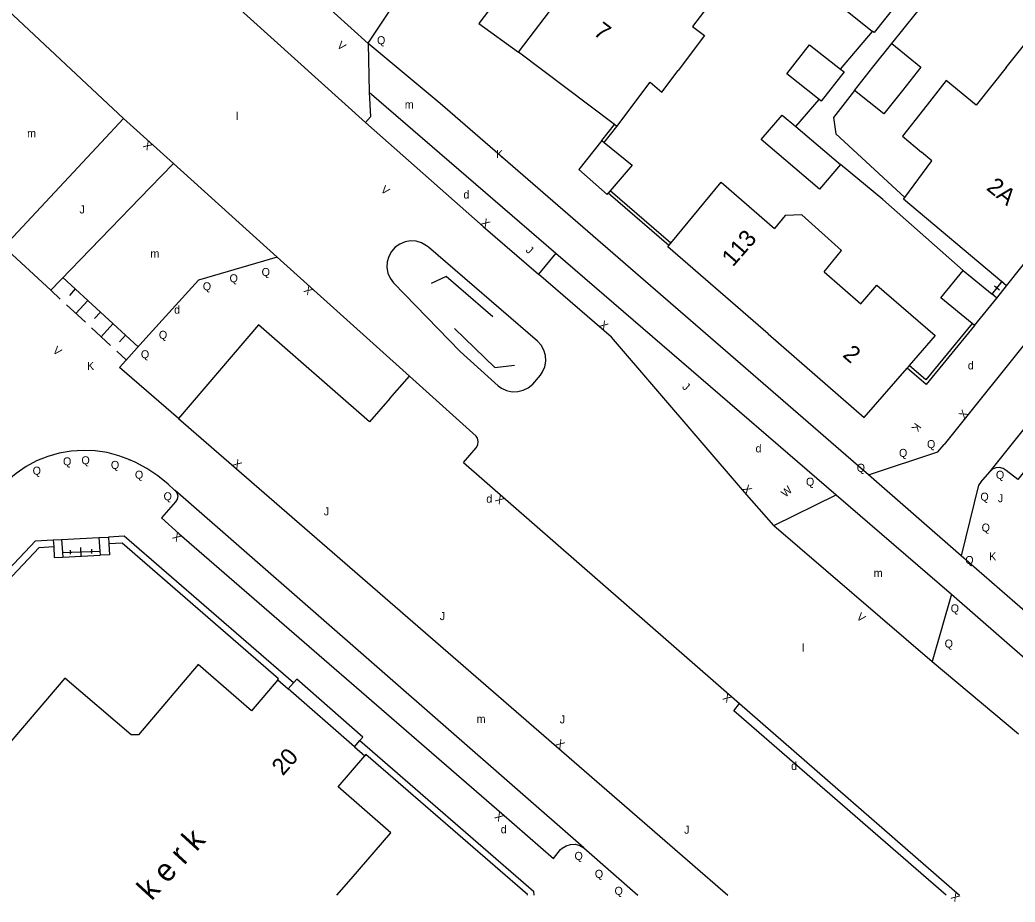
# Model space of a CAD drawing. Extents: x 134999 to 136502, y 457398 to 459002.
# Drawn here: x 135106.7 to 135168.9, y 457399.6 to 457454.7 of the extents above; entities that cross this region are included whole.
import ezdxf

# ---------------------------------------------------------------- set-up
doc = ezdxf.new("R2010")
doc.units = 0
for name, color, linetype in [('RI_DGTB_23', 7, 'Continuous'), ('RI_DGTB_28', 7, 'Continuous'), ('RI_DGTB_29', 7, 'Continuous'), ('RI_DGTB_30', 7, 'Continuous'), ('RI_DGTB_31', 7, 'Continuous'), ('RI_DGTB_35', 7, 'Continuous'), ('RI_DGTB_4', 7, 'Continuous'), ('RI_DGTB_40', 7, 'Continuous'), ('RI_DGTB_43', 7, 'Continuous'), ('RI_DGTB_48', 7, 'Continuous'), ('RI_DGTB_49', 7, 'Continuous'), ('RI_DGTB_5', 7, 'Continuous'), ('RI_DGTB_53', 7, 'Continuous'), ('RI_DGTB_54', 7, 'Continuous'), ('RI_DGTB_6', 7, 'Continuous')]:
    doc.layers.add(name, color=color, linetype=linetype)

msp = doc.modelspace()

# ---------------------------------------------------------------- linework, layer by layer
at = {"layer": 'RI_DGTB_23'}
msp.add_line((135167.747, 457437.302), (135168.343, 457438.072), dxfattribs=at)
at = {"layer": 'RI_DGTB_28'}
for p, q in [((135123.8, 457413.263), (135123.481, 457412.898)), ((135127.616, 457409.281), (135127.952, 457409.665))]:
    msp.add_line(p, q, dxfattribs=at)
msp.add_lwpolyline([(135127.952, 457409.665), (135128.138, 457409.878), (135124.007, 457413.499), (135123.8, 457413.263)], dxfattribs=at)
at = {"layer": 'RI_DGTB_31'}
for p, q in [((135114.097, 457434.25), (135109.395, 457438.592)), ((135109.237, 457437.241), (135108.649, 457437.784)), ((135110.179, 457437.868), (135109.806, 457437.464)), ((135110.962, 457437.145), (135110.216, 457436.337)), ((135110.804, 457435.794), (135109.629, 457436.879)), ((135111.746, 457436.421), (135111.373, 457436.017)), ((135112.371, 457434.347), (135111.196, 457435.432)), ((135112.53, 457435.697), (135111.784, 457434.889)), ((135113.313, 457434.974), (135112.94, 457434.57)), ((135113.351, 457433.442), (135112.763, 457433.985))]:
    msp.add_line(p, q, dxfattribs=at)
at = {"layer": 'RI_DGTB_4'}
for p, q in [((135137.857, 457452.666), (135140.959, 457456.741)), ((135143.853, 457448.136), (135137.857, 457452.666)), ((135143.998, 457448.026), (135143.853, 457448.136)), ((135147.376, 457440.729), (135150.525, 457444.534)), ((135168.343, 457438.072), (135171.731, 457442.325)), ((135147.25, 457440.575), (135147.376, 457440.729)), ((135162.267, 457433.083), (135162.136, 457432.932)), ((135122.832, 457413.463), (135123.481, 457412.898)), ((135127.616, 457409.281), (135123.481, 457412.898)), ((135127.616, 457409.281), (135128.259, 457408.718))]:
    msp.add_line(p, q, dxfattribs=at)
for points in [[(135153.458, 457435.058), (135147.195, 457440.509), (135147.25, 457440.575)], [(135160.242, 457438.109), (135163.896, 457434.964), (135162.267, 457433.083)], [(135153.458, 457435.058), (135159.456, 457429.837), (135162.136, 457432.932)], [(135122.832, 457413.463), (135121.19, 457411.512), (135117.86, 457414.422), (135114.125, 457410.025), (135113.667, 457410.032), (135109.519, 457413.559), (135100.839, 457403.408), (135098.387, 457405.699), (135099.807, 457407.269), (135096.881, 457410.032)], [(135126.508, 457400), (135127.411, 457401.026), (135129.879, 457403.896), (135126.604, 457406.766), (135128.259, 457408.718)]]:
    msp.add_lwpolyline(points, dxfattribs=at)
at = {"layer": 'RI_DGTB_48'}
for p, q in [((135167.46, 457437.535), (135168.06, 457438.31)), ((135167.46, 457437.535), (135168.06, 457438.31)), ((135168.137, 457438.25), (135167.982, 457438.37)), ((135167.915, 457437.802), (135167.605, 457438.042)), ((135167.537, 457437.475), (135167.383, 457437.595))]:
    msp.add_line(p, q, dxfattribs=at)
at = {"layer": 'RI_DGTB_49'}
for points in [[(135136.25, 457436.12), (135133.338, 457438.651), (135132.4, 457438.212)], [(135133.864, 457435.408), (135136.394, 457432.973), (135137.605, 457433.115)]]:
    msp.add_lwpolyline(points, dxfattribs=at)
at = {"layer": 'RI_DGTB_5'}
for p, q in [((135150.525, 457444.534), (135153.845, 457441.655)), ((135168.343, 457438.072), (135168.06, 457438.31))]:
    msp.add_line(p, q, dxfattribs=at)
for points in [[(135150.639, 457456.79), (135148.724, 457454.264), (135149.49, 457453.709), (135147.84, 457451.509)], [(135168.324, 457451.697), (135170.081, 457453.893), (135169.477, 457454.404)], [(135143.998, 457448.026), (135146.089, 457450.787), (135146.825, 457450.156), (135147.84, 457451.509)], [(135168.324, 457451.697), (135166.448, 457449.352), (135165.866, 457449.826)], [(135165.866, 457449.826), (135164.57, 457450.881), (135163.162, 457449.088)], [(135163.162, 457449.088), (135161.852, 457447.42), (135163.032, 457446.423)], [(135161.993, 457443.582), (135163.674, 457445.881), (135163.032, 457446.423)], [(135168.06, 457438.31), (135161.917, 457443.478), (135161.993, 457443.582)], [(135156.961, 457438.942), (135158.041, 457440.271), (135155.551, 457442.491), (135154.521, 457442.451), (135153.845, 457441.655)], [(135156.961, 457438.942), (135159.25, 457436.95), (135160.242, 457438.109)]]:
    msp.add_lwpolyline(points, dxfattribs=at)
at = {"layer": 'RI_DGTB_53'}
for p, q in [((135128.3, 457448.26), (135117.7, 457457.85)), ((135128.461, 457453.197), (135123.41, 457457.8)), ((135113.18, 457448.512), (135104.289, 457456.827)), ((135132.96, 457449.46), (135128.461, 457453.197)), ((135128.461, 457453.197), (135128.54, 457450.17)), ((135128.54, 457450.17), (135128.61, 457448.63)), ((135128.54, 457450.17), (135140.19, 457440.114)), ((135155.96, 457429.52), (135132.96, 457449.46)), ((135111.788, 457447.019), (135113.18, 457448.512)), ((135116.313, 457445.696), (135113.18, 457448.512)), ((135128.61, 457448.63), (135128.3, 457448.26)), ((135114.862, 457444.198), (135116.313, 457445.696)), ((135122.781, 457439.861), (135116.313, 457445.696)), ((135140.19, 457440.114), (135139.109, 457438.797)), ((135140.19, 457440.114), (135157.696, 457425.003)), ((135129.833, 457431.025), (135131.045, 457432.415)), ((135135.212, 457428.683), (135131.045, 457432.415)), ((135159.734, 457426.265), (135155.96, 457429.52)), ((135134.419, 457427.025), (135135.209, 457427.955)), ((135166.75, 457425.8), (135167.3, 457426.45)), ((135165.512, 457421.197), (135159.734, 457426.265)), ((135116.411, 457425.274), (135116.37, 457425.31)), ((135141.94, 457402.96), (135116.411, 457425.274)), ((135153.803, 457423.09), (135157.696, 457425.003)), ((135157.696, 457425.003), (135164.9, 457418.809)), ((135153.803, 457423.09), (135163.703, 457414.606)), ((135170.47, 457416.89), (135165.512, 457421.197)), ((135164.9, 457418.809), (135163.703, 457414.606)), ((135163.703, 457414.606), (135169.1, 457410.08)), ((135141.94, 457402.96), (135145.316, 457400))]:
    msp.add_line(p, q, dxfattribs=at)
for points in [[(135131.731, 457458.17), (135128.46, 457453.23), (135128.461, 457453.197)], [(135183.604, 457450.856), (135183.542, 457450.768), (135183.47, 457450.688), (135181.047, 457448.86), (135165.862, 457429.916), (135164.46, 457428.16)], [(135128.3, 457448.26), (135135.65, 457441.78), (135139.109, 457438.797)], [(135181.311, 457444.025), (135181.232, 457443.854), (135181.231, 457443.666), (135181.307, 457443.494), (135181.419, 457443.386), (135182.402, 457442.598), (135169.063, 457425.97), (135168.33, 457426.53), (135168.14, 457426.661), (135167.915, 457426.723), (135167.683, 457426.705), (135167.469, 457426.611), (135167.3, 457426.45)], [(135138.75, 457431.927), (135139.229, 457432.476), (135139.37, 457432.685), (135139.507, 457433.008), (135139.567, 457433.355), (135139.548, 457433.705), (135139.45, 457434.043), (135139.279, 457434.35), (135139.043, 457434.61), (135132.23, 457440.483), (135132.12, 457440.571), (135131.813, 457440.745), (135131.475, 457440.846), (135131.124, 457440.868), (135130.776, 457440.811), (135130.45, 457440.677), (135130.162, 457440.473), (135129.928, 457440.21), (135129.758, 457439.9), (135129.663, 457439.561), (135129.646, 457439.209), (135129.709, 457438.862), (135129.848, 457438.538), (135130.053, 457438.258)], [(135122.781, 457439.861), (135117.875, 457438.424), (135114.59, 457434.796)], [(135131.045, 457432.415), (135124.875, 457437.984), (135122.781, 457439.861)], [(135130.053, 457438.258), (135134.225, 457433.954), (135136.594, 457431.819), (135136.79, 457431.676), (135137.111, 457431.526), (135137.458, 457431.451), (135137.812, 457431.456), (135138.156, 457431.54), (135138.473, 457431.698), (135138.75, 457431.927)], [(135153.803, 457423.09), (135151.98, 457425.181), (135143.666, 457434.867), (135139.109, 457438.797)], [(135135.209, 457427.955), (135135.316, 457428.14), (135135.346, 457428.348), (135135.296, 457428.552), (135135.212, 457428.683)], [(135116.37, 457425.31), (135115.98, 457425.68), (135115.336, 457426.203), (135114.645, 457426.661), (135113.912, 457427.051), (135113.53, 457427.22), (135113.59, 457427.19), (135112.888, 457427.456), (135112.161, 457427.646), (135111.419, 457427.757), (135110.668, 457427.789), (135109.919, 457427.741), (135109.179, 457427.613), (135108.457, 457427.408), (135107.761, 457427.127), (135107.098, 457426.773), (135106.477, 457426.351), (135105.904, 457425.866), (135105.82, 457425.782)], [(135159.734, 457426.265), (135164.05, 457427.69), (135164.46, 457428.16)], [(135116.411, 457425.274), (135116.525, 457425.129), (135116.574, 457424.939), (135116.544, 457424.746), (135116.44, 457424.58), (135115.57, 457423.58), (135116.67, 457422.58), (135136.798, 457405.119), (135140.05, 457402.29), (135140.49, 457402.85), (135140.588, 457402.944), (135140.836, 457403.098), (135141.115, 457403.181), (135141.407, 457403.184), (135141.689, 457403.109), (135141.94, 457402.96)], [(135116.411, 457425.274), (135116.404, 457425.283), (135116.37, 457425.31)], [(135166.75, 457425.8), (135166.6, 457425.61), (135165.512, 457421.197)], [(135164.9, 457418.809), (135180.024, 457405.599), (135186.448, 457400)], [(135164.586, 457400), (135151.32, 457411.53), (135151.674, 457411.975)]]:
    msp.add_lwpolyline(points, dxfattribs=at)
at = {"layer": 'RI_DGTB_54'}
for p, q in [((135161.175, 457453.201), (135165.011, 457457.967)), ((135157.979, 457451.604), (135159.982, 457453.956)), ((135155.177, 457448.011), (135156.649, 457449.706)), ((135143.067, 457447.133), (135143.853, 457448.136)), ((135143.222, 457447.008), (135143.998, 457448.026)), ((135160.621, 457443.451), (135157.974, 457445.637)), ((135147.25, 457440.575), (135143.465, 457443.851)), ((135147.376, 457440.729), (135143.595, 457444.003)), ((135167.3, 457426.45), (135181.311, 457444.025)), ((135165.639, 457439.016), (135160.621, 457443.451)), ((135116.621, 457429.782), (135150.938, 457400)), ((135134.419, 457427.025), (135151.674, 457411.975)), ((135108.802, 457422.194), (135109.324, 457422.218)), ((135108.802, 457422.194), (135108.826, 457421.775)), ((135109.324, 457422.218), (135111.657, 457422.34)), ((135109.324, 457422.218), (135109.373, 457421.413)), ((135111.657, 457422.34), (135112.247, 457422.37)), ((135111.657, 457422.34), (135111.708, 457421.496)), ((135112.247, 457422.37), (135112.272, 457421.944)), ((135109.373, 457421.413), (135111.708, 457421.496)), ((135109.877, 457421.296), (135109.867, 457421.564)), ((135109.872, 457421.43), (135111.208, 457421.479)), ((135110.549, 457421.187), (135110.53, 457421.721)), ((135111.213, 457421.345), (135111.203, 457421.613)), ((135111.708, 457421.496), (135111.723, 457421.241)), ((135109.373, 457421.413), (135109.39, 457421.127)), ((135109.39, 457421.127), (135111.723, 457421.241)), ((135151.674, 457411.975), (135165.404, 457400))]:
    msp.add_line(p, q, dxfattribs=at)
for points in [[(135208.926, 457551.078), (135135.382, 457454.442), (135137.857, 457452.666)], [(135158.843, 457450.266), (135157.531, 457448.571), (135157.691, 457447.551), (135161.993, 457443.582)], [(135111.788, 457447.019), (135105.71, 457440.497), (135108.649, 457437.784), (135114.862, 457444.198)], [(135129.833, 457431.025), (135128.563, 457429.568), (135121.615, 457435.629), (135116.621, 457429.782)], [(135166.356, 457435.593), (135163.327, 457431.904), (135162.136, 457432.932)], [(135166.201, 457435.72), (135163.303, 457432.189), (135162.267, 457433.083)], [(135113.143, 457433.193), (135114.59, 457434.796)], [(135116.621, 457429.782), (135112.944, 457432.973), (135113.143, 457433.193)], [(135096.557, 457410.338), (135107.7, 457422.138), (135108.802, 457422.194)], [(135123.8, 457413.263), (135113.231, 457422.42), (135112.247, 457422.37)], [(135096.881, 457410.032), (135097.884, 457411.095), (135098.139, 457410.857), (135098.355, 457411.067), (135098.09, 457411.313), (135107.926, 457421.73), (135108.826, 457421.775)], [(135108.826, 457421.775), (135108.866, 457421.101), (135109.39, 457421.127)], [(135112.272, 457421.944), (135112.313, 457421.27), (135111.723, 457421.241)], [(135122.832, 457413.463), (135122.875, 457413.513), (135113.098, 457421.984), (135112.272, 457421.944)], [(135127.952, 457409.665), (135138.804, 457400.262), (135138.822, 457400)], [(135138.418, 457400), (135138.415, 457400.05), (135128.324, 457408.792), (135128.259, 457408.718)]]:
    msp.add_lwpolyline(points, dxfattribs=at)
at = {"layer": 'RI_DGTB_6'}
for p, q in [((135155.177, 457448.011), (135157.974, 457445.637)), ((135143.067, 457447.133), (135143.222, 457447.008)), ((135143.595, 457444.003), (135143.465, 457443.851)), ((135165.639, 457439.016), (135167.46, 457437.535)), ((135166.356, 457435.593), (135166.201, 457435.72))]:
    msp.add_line(p, q, dxfattribs=at)
for points in [[(135159.343, 457457.287), (135157.968, 457455.547), (135159.982, 457453.956)], [(135161.448, 457455.624), (135160.073, 457453.884), (135159.982, 457453.956)], [(135160.005, 457451.728), (135161.175, 457453.201)], [(135161.175, 457453.201), (135163, 457451.726), (135161.84, 457450.269)], [(135156.649, 457449.706), (135154.618, 457451.298), (135156.048, 457453.118), (135157.979, 457451.604)], [(135157.979, 457451.604), (135158.207, 457451.425), (135156.777, 457449.605), (135156.649, 457449.706)], [(135158.843, 457450.266), (135160.005, 457451.728)], [(135161.84, 457450.269), (135160.678, 457448.809), (135158.843, 457450.266)], [(135157.974, 457445.637), (135156.668, 457444.105), (135153.028, 457447.195), (135154.334, 457448.727), (135155.177, 457448.011)], [(135143.067, 457447.133), (135141.638, 457445.329), (135143.403, 457443.779), (135143.465, 457443.851)], [(135143.222, 457447.008), (135144.972, 457445.602), (135143.595, 457444.003)], [(135166.201, 457435.72), (135164.241, 457437.321), (135165.639, 457439.016)], [(135166.356, 457435.593), (135167.747, 457437.302)], [(135167.747, 457437.302), (135167.46, 457437.535)]]:
    msp.add_lwpolyline(points, dxfattribs=at)

# ---------------------------------------------------------------- texts
at = {"layer": 'RI_DGTB_29'}
for p in [(135134.422, 457443.517), (135116.349, 457436.324), (135165.928, 457432.845), (135152.672, 457427.661), (135135.852, 457424.521), (135154.892, 457407.831)]:
    msp.add_text('d', height=0.5, dxfattribs=at).set_placement(p)
msp.add_text('d', height=0.5, rotation=359.99965, dxfattribs=at).set_placement((135136.75, 457403.87))
at = {"layer": 'RI_DGTB_30'}
for s, height, rotation, p in [('V', 0.5, 319.59959, (135126.483, 457453.018)), ('X', 0.5, 137.93721, (135115.03, 457446.854)), ('V', 0.5, 319.59959, (135129.213, 457443.998)), ('X', 0.499, 318.83508, (135135.475, 457441.94)), ('X', 0.5, 137.93078, (135125.061, 457437.816)), ('X', 0.5, 319.52442, (135142.862, 457435.559)), ('V', 0.5, 319.59959, (135108.724, 457433.96)), ('K', 0.5, 359.99965, (135110.907, 457432.815)), ('X', 0.5, 51.28152, (135165.706, 457429.721)), ('K', 0.499, 235.00789, (135162.645, 457429.545)), ('X', 0.499, 319.0957, (135119.96, 457426.89)), ('X', 0.5, 310.6421, (135151.817, 457425.371)), ('W', 0.5, 42.28776, (135154.539, 457424.822)), ('X', 0.499, 139.0957, (135137.028, 457424.752)), ('X', 0.5, 138.39096, (135116.857, 457422.414)), ('K', 0.5, 359.99965, (135167.26, 457420.92)), ('V', 0.5, 319.59959, (135158.937, 457417.314)), ('X', 0.499, 139.0957, (135151.232, 457412.364)), ('X', 0.499, 319.0957, (135140.139, 457409.407)), ('X', 0.5, 139.13809, (135136.979, 457404.946)), ('X', 0.499, 138.94629, (135165.486, 457399.933))]:
    msp.add_text(s, height=height, rotation=rotation, dxfattribs=at).set_placement(p)
msp.add_text('K', height=0.5, dxfattribs=at).set_placement((135136.455, 457446.051))
at = {"layer": 'RI_DGTB_31'}
for s, p in [('Q', (135129.026, 457453.153)), ('J', (135110.44, 457442.583)), ('Q', (135121.815, 457438.681)), ('Q', (135118.143, 457437.785)), ('Q', (135119.812, 457438.287)), ('Q', (135115.398, 457434.756)), ('Q', (135114.275, 457433.541)), ('Q', (135167.685, 457426.012)), ('Q', (135166.715, 457424.644)), ('J', (135167.806, 457424.552)), ('J', (135125.702, 457423.728)), ('Q', (135166.791, 457422.715)), ('J', (135132.942, 457417.187)), ('J', (135140.436, 457410.734)), ('J', (135148.21, 457403.844))]:
    msp.add_text(s, height=0.5, dxfattribs=at).set_placement(p)
for s, height, rotation, p in [('J', 0.499, 318.83508, (135138.273, 457440.237)), ('J', 0.499, 318.83508, (135148.045, 457431.7)), ('Q', 0.5, 359.99965, (135163.38, 457427.93)), ('Q', 0.5, 359.99965, (135161.63, 457427.38)), ('Q', 0.5, 359.99965, (135109.41, 457426.85)), ('Q', 0.5, 359.99965, (135110.56, 457426.92)), ('Q', 0.5, 359.99965, (135112.4, 457426.63)), ('Q', 0.5, 359.99965, (135107.51, 457426.27)), ('Q', 0.5, 359.99965, (135113.9, 457426.02)), ('Q', 0.5, 359.99965, (135158.99, 457426.45)), ('Q', 0.5, 359.99965, (135155.82, 457425.58)), ('Q', 0.5, 359.99965, (135115.69, 457424.67)), ('Q', 0.5, 359.99965, (135165.77, 457420.69)), ('Q', 0.5, 359.99965, (135164.86, 457417.67)), ('Q', 0.5, 359.99965, (135164.48, 457415.47)), ('Q', 0.5, 359.99965, (135141.36, 457402.21)), ('Q', 0.5, 359.99965, (135142.63, 457401.09)), ('Q', 0.5, 359.99965, (135143.86, 457400.03))]:
    msp.add_text(s, height=height, rotation=rotation, dxfattribs=at).set_placement(p)
at = {"layer": 'RI_DGTB_35'}
for s, rotation, p in [('7', 322.7435, (135142.482, 457453.789)), ('2A', 321.3994, (135167.038, 457444.101)), ('113', 48.9731, (135151.254, 457439.207)), ('2', 318.7772, (135158.057, 457433.683)), ('20', 48.8464, (135123.142, 457407.423))]:
    msp.add_text(s, height=1.054, rotation=rotation, dxfattribs=at).set_placement(p)
at = {"layer": 'RI_DGTB_40'}
msp.add_text('k e r k', height=1.4, rotation=47.61201, dxfattribs=at).set_placement((135114.936, 457399.612))
at = {"layer": 'RI_DGTB_43'}
for p in [(135130.76, 457449.14), (135107.166, 457447.346), (135114.869, 457439.832)]:
    msp.add_text('m', height=0.5, rotation=359.99965, dxfattribs=at).set_placement(p)
for s, p in [('l', (135120.22, 457448.425)), ('m', (135160.052, 457419.882)), ('l', (135155.567, 457415.211)), ('m', (135135.247, 457410.768))]:
    msp.add_text(s, height=0.5, dxfattribs=at).set_placement(p)

doc.saveas('drawing.dxf')
